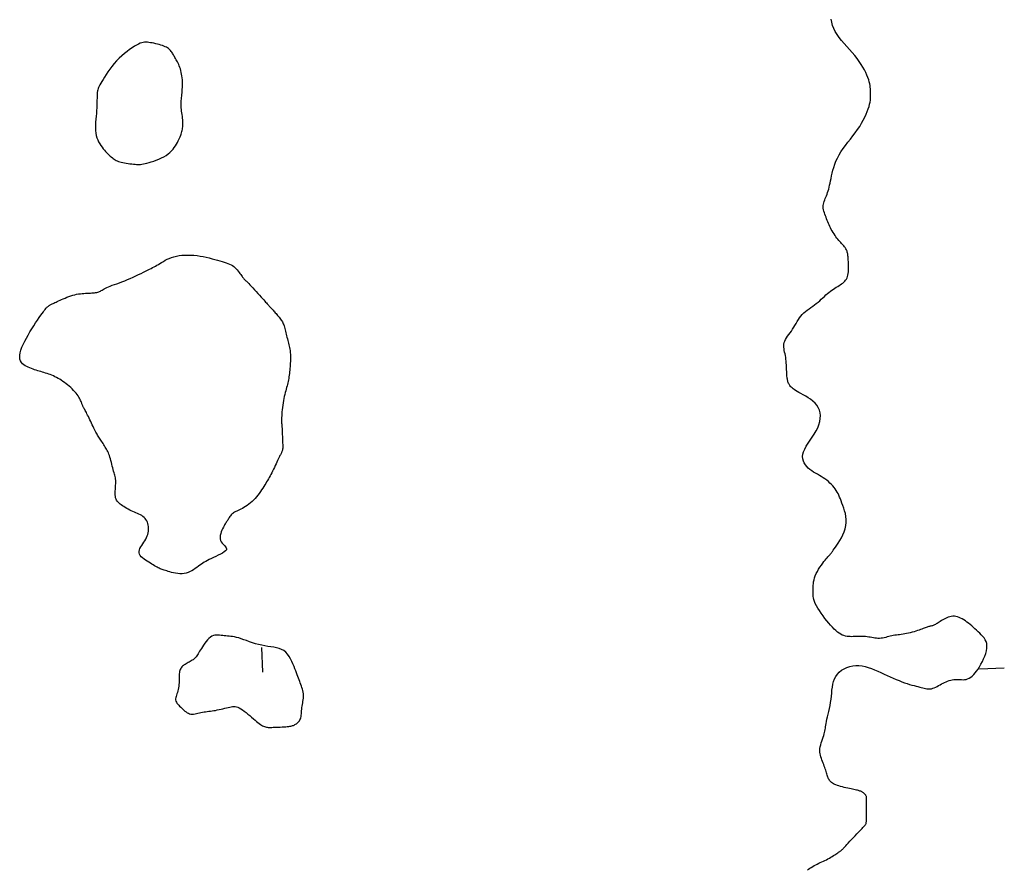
# Model space of a CAD drawing. Header units: millimetres. Extents: x 32690613 to 32693367, y 5343692 to 5344708.
# Tile 748 of 1009: x 32693019 to 32693059, y 5344024 to 5344058. Entities that reach past the tile are written whole.
import ezdxf

# ---------------------------------------------------------------- set-up
doc = ezdxf.new("R2010")
doc.units = ezdxf.units.MM
doc.header["$LTSCALE"] = 20
doc.layers.add('02-DGM_HL_492.50', color=92, linetype='Continuous')

msp = doc.modelspace()

# ---------------------------------------------------------------- linework, layer by layer
at = {"layer": '02-DGM_HL_492.50', "elevation": 492.5, "flags": 128}
for points in [[(32693051.349, 5344023.536), (32693051.397, 5344023.578), (32693051.45, 5344023.618), (32693051.507, 5344023.657), (32693051.567, 5344023.694), (32693051.627, 5344023.729), (32693051.689, 5344023.762), (32693051.75, 5344023.792), (32693051.812, 5344023.821), (32693051.873, 5344023.849), (32693051.934, 5344023.877), (32693051.996, 5344023.906), (32693052.057, 5344023.935), (32693052.119, 5344023.965), (32693052.18, 5344023.998), (32693052.24, 5344024.032), (32693052.299, 5344024.066), (32693052.356, 5344024.101), (32693052.41, 5344024.134), (32693052.46, 5344024.166), (32693052.506, 5344024.196), (32693052.546, 5344024.223), (32693052.582, 5344024.246), (32693052.612, 5344024.266), (32693052.638, 5344024.283), (32693052.661, 5344024.298), (32693052.68, 5344024.312), (32693052.698, 5344024.325), (32693052.714, 5344024.338), (32693052.729, 5344024.351), (32693052.744, 5344024.364), (32693052.761, 5344024.38), (32693052.78, 5344024.399), (32693052.802, 5344024.422), (32693052.829, 5344024.45), (32693052.862, 5344024.485), (32693052.901, 5344024.528), (32693052.949, 5344024.58), (32693053.006, 5344024.642), (32693053.07, 5344024.711), (32693053.139, 5344024.785), (32693053.21, 5344024.861), (32693053.281, 5344024.937), (32693053.35, 5344025.011), (32693053.415, 5344025.079), (32693053.473, 5344025.14), (32693053.522, 5344025.19), (32693053.563, 5344025.232), (32693053.597, 5344025.266), (32693053.625, 5344025.294), (32693053.648, 5344025.317), (32693053.666, 5344025.336), (32693053.681, 5344025.353), (32693053.694, 5344025.369), (32693053.705, 5344025.385), (32693053.715, 5344025.404), (32693053.723, 5344025.425), (32693053.73, 5344025.45), (32693053.736, 5344025.481), (32693053.741, 5344025.518), (32693053.744, 5344025.563), (32693053.746, 5344025.617), (32693053.747, 5344025.681), (32693053.746, 5344025.753), (32693053.745, 5344025.83), (32693053.744, 5344025.909), (32693053.742, 5344025.989), (32693053.741, 5344026.068), (32693053.74, 5344026.141), (32693053.741, 5344026.208), (32693053.742, 5344026.266), (32693053.744, 5344026.316), (32693053.746, 5344026.359), (32693053.748, 5344026.395), (32693053.749, 5344026.426), (32693053.749, 5344026.453), (32693053.748, 5344026.477), (32693053.745, 5344026.499), (32693053.739, 5344026.52), (32693053.731, 5344026.54), (32693053.722, 5344026.559), (32693053.71, 5344026.577), (32693053.697, 5344026.594), (32693053.683, 5344026.611), (32693053.668, 5344026.627), (32693053.652, 5344026.642), (32693053.636, 5344026.657), (32693053.618, 5344026.671), (32693053.6, 5344026.684), (32693053.58, 5344026.697), (32693053.558, 5344026.71), (32693053.534, 5344026.722), (32693053.508, 5344026.733), (32693053.479, 5344026.744), (32693053.448, 5344026.755), (32693053.413, 5344026.765), (32693053.374, 5344026.775), (32693053.332, 5344026.786), (32693053.285, 5344026.796), (32693053.235, 5344026.807), (32693053.179, 5344026.819), (32693053.119, 5344026.832), (32693053.053, 5344026.845), (32693052.984, 5344026.86), (32693052.912, 5344026.876), (32693052.839, 5344026.893), (32693052.767, 5344026.911), (32693052.696, 5344026.93), (32693052.628, 5344026.95), (32693052.565, 5344026.971), (32693052.508, 5344026.993), (32693052.456, 5344027.016), (32693052.409, 5344027.04), (32693052.368, 5344027.065), (32693052.331, 5344027.091), (32693052.299, 5344027.118), (32693052.271, 5344027.147), (32693052.247, 5344027.177), (32693052.227, 5344027.208), (32693052.21, 5344027.24), (32693052.195, 5344027.275), (32693052.181, 5344027.311), (32693052.168, 5344027.35), (32693052.156, 5344027.391), (32693052.143, 5344027.435), (32693052.128, 5344027.482), (32693052.112, 5344027.532), (32693052.094, 5344027.585), (32693052.074, 5344027.64), (32693052.054, 5344027.698), (32693052.032, 5344027.757), (32693052.01, 5344027.817), (32693051.987, 5344027.879), (32693051.963, 5344027.94), (32693051.94, 5344028.002), (32693051.918, 5344028.064), (32693051.898, 5344028.127), (32693051.881, 5344028.191), (32693051.867, 5344028.256), (32693051.858, 5344028.323), (32693051.856, 5344028.392), (32693051.859, 5344028.464), (32693051.871, 5344028.539), (32693051.888, 5344028.615), (32693051.91, 5344028.692), (32693051.934, 5344028.769), (32693051.96, 5344028.845), (32693051.986, 5344028.919), (32693052.01, 5344028.989), (32693052.031, 5344029.055), (32693052.047, 5344029.116), (32693052.059, 5344029.173), (32693052.069, 5344029.229), (32693052.078, 5344029.286), (32693052.086, 5344029.345), (32693052.095, 5344029.409), (32693052.107, 5344029.48), (32693052.122, 5344029.559), (32693052.142, 5344029.648), (32693052.166, 5344029.746), (32693052.191, 5344029.853), (32693052.218, 5344029.965), (32693052.244, 5344030.084), (32693052.269, 5344030.205), (32693052.292, 5344030.33), (32693052.31, 5344030.456), (32693052.324, 5344030.581), (32693052.335, 5344030.705), (32693052.346, 5344030.828), (32693052.36, 5344030.947), (32693052.379, 5344031.063), (32693052.407, 5344031.175), (32693052.445, 5344031.281), (32693052.496, 5344031.38), (32693052.563, 5344031.473), (32693052.643, 5344031.557), (32693052.735, 5344031.631), (32693052.838, 5344031.696), (32693052.949, 5344031.749), (32693053.066, 5344031.789), (32693053.188, 5344031.817), (32693053.313, 5344031.829), (32693053.438, 5344031.826), (32693053.563, 5344031.81), (32693053.69, 5344031.782), (32693053.816, 5344031.744), (32693053.943, 5344031.699), (32693054.07, 5344031.648), (32693054.197, 5344031.592), (32693054.325, 5344031.535), (32693054.452, 5344031.478), (32693054.579, 5344031.421), (32693054.704, 5344031.365), (32693054.827, 5344031.311), (32693054.947, 5344031.26), (32693055.065, 5344031.212), (32693055.178, 5344031.168), (32693055.286, 5344031.128), (32693055.389, 5344031.093), (32693055.486, 5344031.062), (32693055.579, 5344031.035), (32693055.666, 5344031.011), (32693055.747, 5344030.99), (32693055.824, 5344030.971), (32693055.895, 5344030.954), (32693055.96, 5344030.937), (32693056.021, 5344030.921), (32693056.078, 5344030.906), (32693056.131, 5344030.894), (32693056.181, 5344030.883), (32693056.231, 5344030.877), (32693056.28, 5344030.875), (32693056.329, 5344030.878), (32693056.379, 5344030.887), (32693056.432, 5344030.903), (32693056.487, 5344030.924), (32693056.544, 5344030.95), (32693056.602, 5344030.98), (32693056.661, 5344031.012), (32693056.721, 5344031.045), (32693056.782, 5344031.078), (32693056.843, 5344031.111), (32693056.905, 5344031.141), (32693056.966, 5344031.169), (32693057.028, 5344031.194), (32693057.089, 5344031.216), (32693057.151, 5344031.235), (32693057.213, 5344031.249), (32693057.275, 5344031.259), (32693057.338, 5344031.264), (32693057.4, 5344031.264), (32693057.463, 5344031.261), (32693057.526, 5344031.256), (32693057.588, 5344031.252), (32693057.651, 5344031.251), (32693057.713, 5344031.255), (32693057.775, 5344031.265), (32693057.837, 5344031.283), (32693057.899, 5344031.311), (32693057.96, 5344031.35), (32693058.02, 5344031.398), (32693058.081, 5344031.456), (32693058.141, 5344031.523), (32693058.2, 5344031.598), (32693058.26, 5344031.682), (32693058.318, 5344031.774), (32693058.377, 5344031.874), (32693058.433, 5344031.98), (32693058.485, 5344032.089), (32693058.531, 5344032.2), (32693058.57, 5344032.31), (32693058.598, 5344032.419), (32693058.615, 5344032.523), (32693058.619, 5344032.62), (32693058.608, 5344032.71), (32693058.584, 5344032.792), (32693058.548, 5344032.868), (32693058.502, 5344032.939), (32693058.449, 5344033.005), (32693058.39, 5344033.069), (32693058.328, 5344033.13), (32693058.263, 5344033.19), (32693058.198, 5344033.25), (32693058.133, 5344033.309), (32693058.069, 5344033.368), (32693058.004, 5344033.425), (32693057.939, 5344033.48), (32693057.874, 5344033.533), (32693057.81, 5344033.582), (32693057.746, 5344033.629), (32693057.681, 5344033.671), (32693057.617, 5344033.709), (32693057.554, 5344033.742), (32693057.49, 5344033.77), (32693057.427, 5344033.792), (32693057.363, 5344033.807), (32693057.301, 5344033.816), (32693057.238, 5344033.817), (32693057.176, 5344033.811), (32693057.114, 5344033.798), (32693057.053, 5344033.78), (32693056.994, 5344033.757), (32693056.937, 5344033.73), (32693056.881, 5344033.701), (32693056.828, 5344033.671), (32693056.778, 5344033.641), (32693056.73, 5344033.611), (32693056.686, 5344033.583), (32693056.644, 5344033.556), (32693056.605, 5344033.531), (32693056.568, 5344033.508), (32693056.533, 5344033.487), (32693056.5, 5344033.469), (32693056.468, 5344033.453), (32693056.438, 5344033.441), (32693056.409, 5344033.432), (32693056.381, 5344033.424), (32693056.352, 5344033.417), (32693056.324, 5344033.411), (32693056.294, 5344033.404), (32693056.264, 5344033.397), (32693056.232, 5344033.389), (32693056.198, 5344033.378), (32693056.161, 5344033.365), (32693056.122, 5344033.351), (32693056.079, 5344033.335), (32693056.033, 5344033.317), (32693055.983, 5344033.298), (32693055.929, 5344033.279), (32693055.87, 5344033.258), (32693055.806, 5344033.236), (32693055.737, 5344033.215), (32693055.666, 5344033.193), (32693055.592, 5344033.172), (32693055.516, 5344033.152), (32693055.441, 5344033.133), (32693055.366, 5344033.116), (32693055.292, 5344033.102), (32693055.221, 5344033.09), (32693055.152, 5344033.08), (32693055.085, 5344033.071), (32693055.019, 5344033.063), (32693054.955, 5344033.055), (32693054.892, 5344033.047), (32693054.829, 5344033.037), (32693054.767, 5344033.026), (32693054.705, 5344033.012), (32693054.643, 5344032.996), (32693054.581, 5344032.98), (32693054.519, 5344032.964), (32693054.457, 5344032.949), (32693054.395, 5344032.937), (32693054.333, 5344032.928), (32693054.271, 5344032.923), (32693054.208, 5344032.923), (32693054.145, 5344032.927), (32693054.082, 5344032.935), (32693054.02, 5344032.944), (32693053.957, 5344032.955), (32693053.894, 5344032.967), (32693053.831, 5344032.977), (32693053.768, 5344032.987), (32693053.705, 5344032.993), (32693053.642, 5344032.998), (32693053.58, 5344033), (32693053.517, 5344033.001), (32693053.454, 5344033.001), (32693053.392, 5344032.999), (32693053.329, 5344032.997), (32693053.267, 5344032.995), (32693053.205, 5344032.993), (32693053.142, 5344032.991), (32693053.079, 5344032.992), (32693053.017, 5344032.995), (32693052.954, 5344033.003), (32693052.891, 5344033.015), (32693052.828, 5344033.034), (32693052.764, 5344033.059), (32693052.7, 5344033.091), (32693052.636, 5344033.132), (32693052.57, 5344033.18), (32693052.504, 5344033.236), (32693052.435, 5344033.3), (32693052.365, 5344033.371), (32693052.292, 5344033.451), (32693052.217, 5344033.538), (32693052.14, 5344033.632), (32693052.061, 5344033.732), (32693051.983, 5344033.835), (32693051.907, 5344033.94), (32693051.837, 5344034.045), (32693051.772, 5344034.146), (32693051.716, 5344034.243), (32693051.669, 5344034.333), (32693051.634, 5344034.415), (32693051.609, 5344034.49), (32693051.592, 5344034.558), (32693051.583, 5344034.622), (32693051.579, 5344034.683), (32693051.578, 5344034.743), (32693051.58, 5344034.802), (32693051.582, 5344034.864), (32693051.583, 5344034.928), (32693051.584, 5344034.995), (32693051.587, 5344035.065), (32693051.593, 5344035.138), (32693051.603, 5344035.214), (32693051.618, 5344035.293), (32693051.64, 5344035.375), (32693051.67, 5344035.459), (32693051.708, 5344035.546), (32693051.754, 5344035.634), (32693051.805, 5344035.722), (32693051.859, 5344035.807), (32693051.915, 5344035.888), (32693051.969, 5344035.964), (32693052.022, 5344036.033), (32693052.069, 5344036.093), (32693052.11, 5344036.144), (32693052.145, 5344036.185), (32693052.175, 5344036.219), (32693052.2, 5344036.247), (32693052.222, 5344036.269), (32693052.241, 5344036.288), (32693052.258, 5344036.305), (32693052.273, 5344036.322), (32693052.288, 5344036.338), (32693052.304, 5344036.357), (32693052.321, 5344036.38), (32693052.342, 5344036.409), (32693052.367, 5344036.444), (32693052.398, 5344036.488), (32693052.436, 5344036.543), (32693052.482, 5344036.61), (32693052.537, 5344036.69), (32693052.598, 5344036.782), (32693052.663, 5344036.884), (32693052.726, 5344036.995), (32693052.786, 5344037.112), (32693052.839, 5344037.234), (32693052.882, 5344037.358), (32693052.911, 5344037.484), (32693052.924, 5344037.61), (32693052.923, 5344037.734), (32693052.909, 5344037.855), (32693052.887, 5344037.973), (32693052.857, 5344038.087), (32693052.822, 5344038.196), (32693052.786, 5344038.299), (32693052.75, 5344038.395), (32693052.717, 5344038.484), (32693052.685, 5344038.566), (32693052.654, 5344038.642), (32693052.623, 5344038.714), (32693052.591, 5344038.781), (32693052.557, 5344038.845), (32693052.519, 5344038.907), (32693052.478, 5344038.969), (32693052.431, 5344039.029), (32693052.379, 5344039.089), (32693052.323, 5344039.149), (32693052.263, 5344039.207), (32693052.199, 5344039.264), (32693052.132, 5344039.319), (32693052.061, 5344039.372), (32693051.987, 5344039.422), (32693051.911, 5344039.47), (32693051.834, 5344039.516), (32693051.756, 5344039.562), (32693051.678, 5344039.608), (32693051.601, 5344039.655), (32693051.527, 5344039.705), (32693051.455, 5344039.758), (32693051.388, 5344039.816), (32693051.326, 5344039.878), (32693051.271, 5344039.947), (32693051.225, 5344040.02), (32693051.189, 5344040.1), (32693051.167, 5344040.185), (32693051.159, 5344040.276), (32693051.168, 5344040.373), (32693051.196, 5344040.475), (32693051.243, 5344040.584), (32693051.306, 5344040.698), (32693051.381, 5344040.816), (32693051.462, 5344040.937), (32693051.547, 5344041.062), (32693051.629, 5344041.188), (32693051.705, 5344041.315), (32693051.769, 5344041.443), (32693051.819, 5344041.57), (32693051.853, 5344041.695), (32693051.872, 5344041.818), (32693051.875, 5344041.937), (32693051.863, 5344042.052), (32693051.835, 5344042.161), (32693051.792, 5344042.263), (32693051.734, 5344042.359), (32693051.66, 5344042.446), (32693051.575, 5344042.525), (32693051.482, 5344042.597), (32693051.383, 5344042.663), (32693051.282, 5344042.723), (32693051.184, 5344042.777), (32693051.09, 5344042.827), (32693051.005, 5344042.872), (32693050.93, 5344042.915), (32693050.867, 5344042.954), (32693050.813, 5344042.99), (32693050.768, 5344043.025), (32693050.729, 5344043.057), (32693050.697, 5344043.089), (32693050.67, 5344043.12), (32693050.646, 5344043.15), (32693050.626, 5344043.181), (32693050.607, 5344043.211), (32693050.591, 5344043.243), (32693050.577, 5344043.274), (32693050.565, 5344043.307), (32693050.555, 5344043.34), (32693050.546, 5344043.375), (32693050.539, 5344043.41), (32693050.533, 5344043.447), (32693050.528, 5344043.486), (32693050.524, 5344043.527), (32693050.52, 5344043.571), (32693050.518, 5344043.618), (32693050.515, 5344043.669), (32693050.513, 5344043.724), (32693050.51, 5344043.784), (32693050.508, 5344043.849), (32693050.505, 5344043.918), (32693050.501, 5344043.991), (32693050.496, 5344044.065), (32693050.49, 5344044.141), (32693050.482, 5344044.217), (32693050.472, 5344044.292), (32693050.46, 5344044.366), (32693050.446, 5344044.437), (32693050.43, 5344044.506), (32693050.416, 5344044.573), (32693050.404, 5344044.638), (32693050.396, 5344044.703), (32693050.393, 5344044.766), (32693050.398, 5344044.829), (32693050.411, 5344044.892), (32693050.435, 5344044.956), (32693050.467, 5344045.02), (32693050.506, 5344045.085), (32693050.551, 5344045.152), (32693050.599, 5344045.219), (32693050.65, 5344045.289), (32693050.701, 5344045.36), (32693050.752, 5344045.434), (32693050.8, 5344045.51), (32693050.846, 5344045.587), (32693050.892, 5344045.666), (32693050.938, 5344045.743), (32693050.985, 5344045.82), (32693051.035, 5344045.895), (32693051.088, 5344045.966), (32693051.145, 5344046.033), (32693051.208, 5344046.096), (32693051.275, 5344046.154), (32693051.345, 5344046.209), (32693051.418, 5344046.263), (32693051.492, 5344046.315), (32693051.566, 5344046.366), (32693051.64, 5344046.418), (32693051.712, 5344046.472), (32693051.781, 5344046.528), (32693051.849, 5344046.586), (32693051.914, 5344046.644), (32693051.977, 5344046.703), (32693052.04, 5344046.761), (32693052.101, 5344046.818), (32693052.162, 5344046.872), (32693052.222, 5344046.923), (32693052.283, 5344046.97), (32693052.343, 5344047.014), (32693052.403, 5344047.055), (32693052.462, 5344047.094), (32693052.52, 5344047.131), (32693052.576, 5344047.166), (32693052.631, 5344047.199), (32693052.683, 5344047.233), (32693052.732, 5344047.266), (32693052.779, 5344047.3), (32693052.822, 5344047.336), (32693052.862, 5344047.374), (32693052.897, 5344047.415), (32693052.928, 5344047.459), (32693052.954, 5344047.509), (32693052.976, 5344047.564), (32693052.992, 5344047.625), (32693053.003, 5344047.691), (32693053.01, 5344047.76), (32693053.014, 5344047.831), (32693053.015, 5344047.903), (32693053.014, 5344047.974), (32693053.013, 5344048.043), (32693053.01, 5344048.107), (32693053.008, 5344048.167), (32693053.005, 5344048.223), (32693053.003, 5344048.274), (32693053, 5344048.321), (32693052.997, 5344048.365), (32693052.993, 5344048.406), (32693052.988, 5344048.445), (32693052.982, 5344048.482), (32693052.974, 5344048.517), (32693052.966, 5344048.552), (32693052.955, 5344048.585), (32693052.943, 5344048.617), (32693052.929, 5344048.649), (32693052.913, 5344048.68), (32693052.895, 5344048.711), (32693052.874, 5344048.742), (32693052.851, 5344048.772), (32693052.825, 5344048.803), (32693052.797, 5344048.835), (32693052.767, 5344048.868), (32693052.734, 5344048.903), (32693052.7, 5344048.94), (32693052.664, 5344048.98), (32693052.627, 5344049.024), (32693052.588, 5344049.071), (32693052.548, 5344049.122), (32693052.508, 5344049.175), (32693052.468, 5344049.231), (32693052.428, 5344049.289), (32693052.389, 5344049.349), (32693052.352, 5344049.409), (32693052.317, 5344049.47), (32693052.285, 5344049.532), (32693052.255, 5344049.593), (32693052.227, 5344049.654), (32693052.2, 5344049.716), (32693052.175, 5344049.777), (32693052.151, 5344049.839), (32693052.127, 5344049.901), (32693052.104, 5344049.962), (32693052.081, 5344050.024), (32693052.058, 5344050.085), (32693052.038, 5344050.147), (32693052.02, 5344050.207), (32693052.005, 5344050.267), (32693051.995, 5344050.326), (32693051.99, 5344050.385), (32693051.99, 5344050.442), (32693051.998, 5344050.498), (32693052.011, 5344050.553), (32693052.028, 5344050.608), (32693052.05, 5344050.663), (32693052.073, 5344050.719), (32693052.098, 5344050.777), (32693052.123, 5344050.836), (32693052.148, 5344050.898), (32693052.17, 5344050.963), (32693052.192, 5344051.032), (32693052.212, 5344051.104), (32693052.231, 5344051.181), (32693052.25, 5344051.262), (32693052.269, 5344051.349), (32693052.288, 5344051.44), (32693052.309, 5344051.538), (32693052.331, 5344051.642), (32693052.355, 5344051.752), (32693052.384, 5344051.866), (32693052.418, 5344051.984), (32693052.458, 5344052.106), (32693052.506, 5344052.231), (32693052.563, 5344052.357), (32693052.631, 5344052.485), (32693052.709, 5344052.613), (32693052.797, 5344052.742), (32693052.892, 5344052.87), (32693052.991, 5344052.999), (32693053.092, 5344053.128), (32693053.193, 5344053.257), (32693053.29, 5344053.386), (32693053.383, 5344053.515), (32693053.467, 5344053.643), (32693053.545, 5344053.77), (32693053.614, 5344053.895), (32693053.676, 5344054.016), (32693053.73, 5344054.134), (32693053.776, 5344054.246), (32693053.815, 5344054.352), (32693053.846, 5344054.45), (32693053.87, 5344054.541), (32693053.888, 5344054.625), (32693053.9, 5344054.703), (32693053.907, 5344054.776), (32693053.91, 5344054.845), (32693053.911, 5344054.91), (32693053.909, 5344054.974), (32693053.907, 5344055.037), (32693053.904, 5344055.099), (32693053.901, 5344055.163), (32693053.895, 5344055.228), (32693053.886, 5344055.296), (32693053.874, 5344055.368), (32693053.856, 5344055.445), (32693053.832, 5344055.527), (32693053.801, 5344055.616), (32693053.762, 5344055.712), (32693053.715, 5344055.815), (32693053.66, 5344055.923), (32693053.597, 5344056.036), (32693053.526, 5344056.152), (32693053.447, 5344056.271), (32693053.36, 5344056.391), (32693053.265, 5344056.513), (32693053.163, 5344056.634), (32693053.057, 5344056.755), (32693052.948, 5344056.876), (32693052.84, 5344056.996), (32693052.736, 5344057.117), (32693052.639, 5344057.239), (32693052.552, 5344057.36), (32693052.477, 5344057.483), (32693052.417, 5344057.605), (32693052.371, 5344057.729), (32693052.336, 5344057.852), (32693052.312, 5344057.977)], [(32693029.305, 5344031.558), (32693029.266, 5344032.557)], [(32693058.322, 5344031.691), (32693059.321, 5344031.73)]]:
    msp.add_lwpolyline(points, dxfattribs=at)
for points in [[(32693026.054, 5344055.45), (32693026.05, 5344055.527), (32693026.043, 5344055.605), (32693026.033, 5344055.681), (32693026.021, 5344055.756), (32693026.006, 5344055.828), (32693025.989, 5344055.899), (32693025.97, 5344055.966), (32693025.949, 5344056.029), (32693025.926, 5344056.089), (32693025.902, 5344056.145), (32693025.876, 5344056.198), (32693025.85, 5344056.248), (32693025.824, 5344056.295), (32693025.798, 5344056.34), (32693025.773, 5344056.382), (32693025.75, 5344056.424), (32693025.728, 5344056.463), (32693025.707, 5344056.502), (32693025.687, 5344056.539), (32693025.667, 5344056.575), (32693025.647, 5344056.609), (32693025.625, 5344056.643), (32693025.602, 5344056.675), (32693025.577, 5344056.706), (32693025.55, 5344056.735), (32693025.519, 5344056.764), (32693025.485, 5344056.791), (32693025.447, 5344056.817), (32693025.405, 5344056.842), (32693025.358, 5344056.866), (32693025.306, 5344056.889), (32693025.248, 5344056.911), (32693025.185, 5344056.932), (32693025.118, 5344056.952), (32693025.047, 5344056.97), (32693024.974, 5344056.987), (32693024.902, 5344057.003), (32693024.83, 5344057.016), (32693024.761, 5344057.027), (32693024.695, 5344057.037), (32693024.635, 5344057.043), (32693024.578, 5344057.046), (32693024.522, 5344057.045), (32693024.466, 5344057.038), (32693024.408, 5344057.025), (32693024.345, 5344057.003), (32693024.276, 5344056.973), (32693024.199, 5344056.934), (32693024.113, 5344056.884), (32693024.018, 5344056.823), (32693023.918, 5344056.754), (32693023.813, 5344056.675), (32693023.706, 5344056.589), (32693023.599, 5344056.496), (32693023.493, 5344056.396), (32693023.39, 5344056.291), (32693023.293, 5344056.18), (32693023.201, 5344056.067), (32693023.116, 5344055.954), (32693023.037, 5344055.842), (32693022.964, 5344055.734), (32693022.898, 5344055.632), (32693022.84, 5344055.538), (32693022.789, 5344055.455), (32693022.746, 5344055.384), (32693022.71, 5344055.324), (32693022.68, 5344055.27), (32693022.656, 5344055.221), (32693022.638, 5344055.174), (32693022.624, 5344055.125), (32693022.613, 5344055.073), (32693022.606, 5344055.015), (32693022.601, 5344054.947), (32693022.598, 5344054.871), (32693022.596, 5344054.788), (32693022.595, 5344054.697), (32693022.593, 5344054.6), (32693022.59, 5344054.498), (32693022.586, 5344054.391), (32693022.579, 5344054.28), (32693022.57, 5344054.165), (32693022.559, 5344054.049), (32693022.548, 5344053.932), (32693022.539, 5344053.815), (32693022.532, 5344053.699), (32693022.53, 5344053.586), (32693022.533, 5344053.477), (32693022.544, 5344053.373), (32693022.563, 5344053.275), (32693022.59, 5344053.183), (32693022.623, 5344053.097), (32693022.661, 5344053.016), (32693022.704, 5344052.94), (32693022.751, 5344052.868), (32693022.799, 5344052.802), (32693022.848, 5344052.739), (32693022.897, 5344052.68), (32693022.946, 5344052.625), (32693022.994, 5344052.574), (32693023.041, 5344052.527), (32693023.087, 5344052.483), (32693023.132, 5344052.442), (32693023.175, 5344052.405), (32693023.217, 5344052.371), (32693023.256, 5344052.34), (32693023.295, 5344052.313), (32693023.334, 5344052.287), (32693023.374, 5344052.264), (32693023.417, 5344052.244), (32693023.463, 5344052.225), (32693023.515, 5344052.207), (32693023.572, 5344052.191), (32693023.636, 5344052.176), (32693023.706, 5344052.163), (32693023.78, 5344052.15), (32693023.855, 5344052.138), (32693023.931, 5344052.128), (32693024.005, 5344052.12), (32693024.076, 5344052.112), (32693024.141, 5344052.106), (32693024.201, 5344052.102), (32693024.256, 5344052.1), (32693024.309, 5344052.1), (32693024.362, 5344052.104), (32693024.417, 5344052.11), (32693024.476, 5344052.12), (32693024.542, 5344052.134), (32693024.616, 5344052.153), (32693024.701, 5344052.176), (32693024.794, 5344052.204), (32693024.893, 5344052.237), (32693024.996, 5344052.275), (32693025.099, 5344052.317), (32693025.201, 5344052.363), (32693025.299, 5344052.414), (32693025.39, 5344052.469), (32693025.473, 5344052.528), (32693025.547, 5344052.59), (32693025.614, 5344052.655), (32693025.673, 5344052.721), (32693025.726, 5344052.789), (32693025.772, 5344052.856), (32693025.814, 5344052.922), (32693025.851, 5344052.987), (32693025.884, 5344053.05), (32693025.914, 5344053.111), (32693025.94, 5344053.169), (32693025.963, 5344053.225), (32693025.983, 5344053.279), (32693026.001, 5344053.332), (32693026.017, 5344053.382), (32693026.031, 5344053.431), (32693026.043, 5344053.479), (32693026.054, 5344053.526), (32693026.062, 5344053.572), (32693026.069, 5344053.62), (32693026.073, 5344053.67), (32693026.075, 5344053.722), (32693026.075, 5344053.778), (32693026.072, 5344053.838), (32693026.067, 5344053.903), (32693026.059, 5344053.971), (32693026.05, 5344054.043), (32693026.04, 5344054.116), (32693026.031, 5344054.189), (32693026.021, 5344054.261), (32693026.013, 5344054.331), (32693026.007, 5344054.398), (32693026.003, 5344054.461), (32693026.001, 5344054.521), (32693026.001, 5344054.578), (32693026.003, 5344054.634), (32693026.007, 5344054.689), (32693026.012, 5344054.745), (32693026.017, 5344054.804), (32693026.023, 5344054.865), (32693026.03, 5344054.929), (32693026.037, 5344054.997), (32693026.043, 5344055.068), (32693026.048, 5344055.142), (32693026.052, 5344055.217), (32693026.055, 5344055.294), (32693026.056, 5344055.371)], [(32693023.339, 5344038.664), (32693023.334, 5344038.73), (32693023.332, 5344038.802), (32693023.335, 5344038.878), (32693023.339, 5344038.957), (32693023.345, 5344039.035), (32693023.35, 5344039.113), (32693023.354, 5344039.186), (32693023.356, 5344039.254), (32693023.354, 5344039.316), (32693023.348, 5344039.372), (32693023.34, 5344039.423), (32693023.328, 5344039.473), (32693023.315, 5344039.522), (32693023.301, 5344039.573), (32693023.285, 5344039.627), (32693023.268, 5344039.686), (32693023.251, 5344039.751), (32693023.233, 5344039.821), (32693023.215, 5344039.894), (32693023.197, 5344039.97), (32693023.178, 5344040.046), (32693023.159, 5344040.121), (32693023.139, 5344040.192), (32693023.119, 5344040.26), (32693023.098, 5344040.322), (32693023.077, 5344040.379), (32693023.055, 5344040.431), (32693023.032, 5344040.481), (32693023.009, 5344040.528), (32693022.984, 5344040.573), (32693022.958, 5344040.618), (32693022.931, 5344040.664), (32693022.902, 5344040.71), (32693022.873, 5344040.757), (32693022.843, 5344040.804), (32693022.812, 5344040.852), (32693022.782, 5344040.898), (32693022.753, 5344040.944), (32693022.724, 5344040.988), (32693022.697, 5344041.03), (32693022.671, 5344041.069), (32693022.646, 5344041.107), (32693022.622, 5344041.145), (32693022.599, 5344041.184), (32693022.575, 5344041.225), (32693022.55, 5344041.268), (32693022.524, 5344041.316), (32693022.497, 5344041.369), (32693022.468, 5344041.429), (32693022.437, 5344041.493), (32693022.405, 5344041.56), (32693022.373, 5344041.63), (32693022.34, 5344041.701), (32693022.307, 5344041.77), (32693022.276, 5344041.838), (32693022.246, 5344041.902), (32693022.217, 5344041.96), (32693022.19, 5344042.014), (32693022.165, 5344042.064), (32693022.142, 5344042.108), (32693022.12, 5344042.149), (32693022.101, 5344042.185), (32693022.083, 5344042.218), (32693022.067, 5344042.247), (32693022.053, 5344042.272), (32693022.04, 5344042.296), (32693022.029, 5344042.317), (32693022.018, 5344042.339), (32693022.008, 5344042.36), (32693021.998, 5344042.383), (32693021.987, 5344042.409), (32693021.976, 5344042.438), (32693021.964, 5344042.471), (32693021.95, 5344042.508), (32693021.934, 5344042.548), (32693021.915, 5344042.592), (32693021.892, 5344042.638), (32693021.865, 5344042.688), (32693021.833, 5344042.739), (32693021.796, 5344042.792), (32693021.752, 5344042.847), (32693021.704, 5344042.902), (32693021.651, 5344042.959), (32693021.594, 5344043.015), (32693021.534, 5344043.07), (32693021.471, 5344043.125), (32693021.408, 5344043.178), (32693021.343, 5344043.229), (32693021.279, 5344043.277), (32693021.214, 5344043.323), (32693021.15, 5344043.366), (32693021.086, 5344043.406), (32693021.022, 5344043.444), (32693020.958, 5344043.479), (32693020.894, 5344043.512), (32693020.83, 5344043.542), (32693020.767, 5344043.57), (32693020.703, 5344043.595), (32693020.64, 5344043.618), (32693020.576, 5344043.64), (32693020.513, 5344043.66), (32693020.45, 5344043.68), (32693020.387, 5344043.698), (32693020.323, 5344043.717), (32693020.26, 5344043.735), (32693020.197, 5344043.754), (32693020.133, 5344043.773), (32693020.07, 5344043.794), (32693020.007, 5344043.815), (32693019.943, 5344043.839), (32693019.88, 5344043.864), (32693019.816, 5344043.892), (32693019.753, 5344043.922), (32693019.691, 5344043.956), (32693019.633, 5344043.994), (32693019.581, 5344044.039), (32693019.536, 5344044.09), (32693019.501, 5344044.149), (32693019.477, 5344044.217), (32693019.467, 5344044.295), (32693019.471, 5344044.383), (32693019.489, 5344044.482), (32693019.519, 5344044.588), (32693019.56, 5344044.702), (32693019.611, 5344044.821), (32693019.67, 5344044.944), (32693019.736, 5344045.07), (32693019.807, 5344045.198), (32693019.882, 5344045.326), (32693019.959, 5344045.452), (32693020.036, 5344045.574), (32693020.113, 5344045.692), (32693020.187, 5344045.803), (32693020.257, 5344045.904), (32693020.321, 5344045.996), (32693020.377, 5344046.075), (32693020.425, 5344046.141), (32693020.464, 5344046.194), (32693020.496, 5344046.236), (32693020.523, 5344046.27), (32693020.545, 5344046.296), (32693020.564, 5344046.316), (32693020.581, 5344046.332), (32693020.596, 5344046.346), (32693020.611, 5344046.359), (32693020.627, 5344046.371), (32693020.643, 5344046.383), (32693020.661, 5344046.395), (32693020.68, 5344046.407), (32693020.701, 5344046.419), (32693020.725, 5344046.432), (32693020.752, 5344046.445), (32693020.782, 5344046.46), (32693020.815, 5344046.476), (32693020.852, 5344046.493), (32693020.893, 5344046.512), (32693020.938, 5344046.532), (32693020.987, 5344046.554), (32693021.041, 5344046.579), (32693021.1, 5344046.605), (32693021.164, 5344046.633), (32693021.232, 5344046.663), (32693021.304, 5344046.694), (32693021.379, 5344046.724), (32693021.456, 5344046.754), (32693021.534, 5344046.781), (32693021.613, 5344046.806), (32693021.692, 5344046.828), (32693021.77, 5344046.846), (32693021.847, 5344046.86), (32693021.922, 5344046.871), (32693021.996, 5344046.879), (32693022.067, 5344046.885), (32693022.137, 5344046.889), (32693022.203, 5344046.893), (32693022.267, 5344046.895), (32693022.328, 5344046.898), (32693022.386, 5344046.9), (32693022.441, 5344046.904), (32693022.492, 5344046.908), (32693022.54, 5344046.914), (32693022.585, 5344046.922), (32693022.627, 5344046.932), (32693022.666, 5344046.944), (32693022.701, 5344046.959), (32693022.735, 5344046.978), (32693022.769, 5344046.998), (32693022.805, 5344047.02), (32693022.843, 5344047.045), (32693022.886, 5344047.07), (32693022.935, 5344047.096), (32693022.992, 5344047.124), (32693023.058, 5344047.151), (32693023.133, 5344047.18), (32693023.215, 5344047.21), (32693023.305, 5344047.241), (32693023.4, 5344047.275), (32693023.501, 5344047.311), (32693023.606, 5344047.35), (32693023.716, 5344047.393), (32693023.828, 5344047.439), (32693023.941, 5344047.489), (32693024.055, 5344047.54), (32693024.166, 5344047.591), (32693024.275, 5344047.643), (32693024.378, 5344047.693), (32693024.476, 5344047.74), (32693024.565, 5344047.784), (32693024.646, 5344047.824), (32693024.718, 5344047.86), (32693024.785, 5344047.894), (32693024.847, 5344047.925), (32693024.906, 5344047.957), (32693024.963, 5344047.988), (32693025.021, 5344048.021), (32693025.081, 5344048.057), (32693025.143, 5344048.096), (32693025.21, 5344048.137), (32693025.281, 5344048.179), (32693025.356, 5344048.221), (32693025.437, 5344048.262), (32693025.522, 5344048.301), (32693025.613, 5344048.336), (32693025.71, 5344048.367), (32693025.813, 5344048.392), (32693025.921, 5344048.411), (32693026.034, 5344048.425), (32693026.152, 5344048.433), (32693026.272, 5344048.436), (32693026.395, 5344048.433), (32693026.519, 5344048.425), (32693026.645, 5344048.412), (32693026.77, 5344048.393), (32693026.895, 5344048.371), (32693027.018, 5344048.345), (32693027.138, 5344048.316), (32693027.255, 5344048.286), (32693027.366, 5344048.256), (32693027.472, 5344048.226), (32693027.571, 5344048.198), (32693027.662, 5344048.171), (32693027.745, 5344048.146), (32693027.822, 5344048.121), (32693027.893, 5344048.096), (32693027.959, 5344048.069), (32693028.02, 5344048.039), (32693028.077, 5344048.006), (32693028.13, 5344047.969), (32693028.18, 5344047.927), (32693028.227, 5344047.881), (32693028.271, 5344047.833), (32693028.312, 5344047.783), (32693028.35, 5344047.734), (32693028.384, 5344047.686), (32693028.415, 5344047.642), (32693028.443, 5344047.602), (32693028.467, 5344047.567), (32693028.488, 5344047.538), (32693028.506, 5344047.514), (32693028.523, 5344047.493), (32693028.537, 5344047.475), (32693028.551, 5344047.46), (32693028.564, 5344047.447), (32693028.577, 5344047.435), (32693028.59, 5344047.422), (32693028.605, 5344047.409), (32693028.622, 5344047.394), (32693028.643, 5344047.375), (32693028.669, 5344047.35), (32693028.7, 5344047.319), (32693028.739, 5344047.28), (32693028.785, 5344047.231), (32693028.84, 5344047.173), (32693028.902, 5344047.106), (32693028.968, 5344047.033), (32693029.038, 5344046.958), (32693029.107, 5344046.881), (32693029.175, 5344046.806), (32693029.238, 5344046.736), (32693029.296, 5344046.672), (32693029.345, 5344046.618), (32693029.387, 5344046.571), (32693029.423, 5344046.531), (32693029.454, 5344046.497), (32693029.481, 5344046.467), (32693029.505, 5344046.44), (32693029.527, 5344046.415), (32693029.549, 5344046.391), (32693029.571, 5344046.367), (32693029.594, 5344046.342), (32693029.617, 5344046.316), (32693029.642, 5344046.289), (32693029.667, 5344046.261), (32693029.693, 5344046.231), (32693029.721, 5344046.201), (32693029.75, 5344046.169), (32693029.78, 5344046.135), (32693029.812, 5344046.1), (32693029.844, 5344046.064), (32693029.876, 5344046.027), (32693029.908, 5344045.99), (32693029.94, 5344045.952), (32693029.97, 5344045.915), (32693030, 5344045.878), (32693030.027, 5344045.842), (32693030.052, 5344045.806), (32693030.076, 5344045.77), (32693030.098, 5344045.733), (32693030.119, 5344045.694), (32693030.138, 5344045.654), (32693030.156, 5344045.611), (32693030.173, 5344045.565), (32693030.189, 5344045.515), (32693030.203, 5344045.463), (32693030.217, 5344045.408), (32693030.231, 5344045.35), (32693030.244, 5344045.291), (32693030.257, 5344045.23), (32693030.271, 5344045.169), (32693030.286, 5344045.107), (32693030.301, 5344045.045), (32693030.316, 5344044.983), (32693030.332, 5344044.922), (32693030.347, 5344044.862), (32693030.362, 5344044.802), (32693030.376, 5344044.744), (32693030.388, 5344044.687), (32693030.399, 5344044.632), (32693030.408, 5344044.578), (32693030.415, 5344044.526), (32693030.421, 5344044.474), (32693030.424, 5344044.422), (32693030.427, 5344044.368), (32693030.427, 5344044.313), (32693030.427, 5344044.256), (32693030.426, 5344044.195), (32693030.423, 5344044.13), (32693030.42, 5344044.063), (32693030.416, 5344043.993), (32693030.411, 5344043.922), (32693030.405, 5344043.85), (32693030.399, 5344043.778), (32693030.392, 5344043.707), (32693030.384, 5344043.638), (32693030.376, 5344043.571), (32693030.367, 5344043.507), (32693030.357, 5344043.444), (32693030.346, 5344043.382), (32693030.334, 5344043.321), (32693030.321, 5344043.26), (32693030.307, 5344043.198), (32693030.291, 5344043.136), (32693030.273, 5344043.072), (32693030.255, 5344043.006), (32693030.236, 5344042.938), (32693030.216, 5344042.867), (32693030.197, 5344042.793), (32693030.178, 5344042.715), (32693030.159, 5344042.633), (32693030.143, 5344042.547), (32693030.127, 5344042.457), (32693030.114, 5344042.364), (32693030.102, 5344042.27), (32693030.092, 5344042.177), (32693030.084, 5344042.087), (32693030.077, 5344042.003), (32693030.072, 5344041.926), (32693030.068, 5344041.858), (32693030.066, 5344041.8), (32693030.065, 5344041.751), (32693030.066, 5344041.708), (32693030.068, 5344041.668), (32693030.07, 5344041.628), (32693030.073, 5344041.585), (32693030.077, 5344041.537), (32693030.081, 5344041.481), (32693030.085, 5344041.415), (32693030.088, 5344041.341), (32693030.092, 5344041.262), (32693030.096, 5344041.179), (32693030.099, 5344041.097), (32693030.103, 5344041.017), (32693030.106, 5344040.942), (32693030.108, 5344040.874), (32693030.111, 5344040.817), (32693030.112, 5344040.769), (32693030.114, 5344040.728), (32693030.115, 5344040.695), (32693030.115, 5344040.667), (32693030.114, 5344040.643), (32693030.114, 5344040.622), (32693030.112, 5344040.604), (32693030.11, 5344040.586), (32693030.107, 5344040.568), (32693030.103, 5344040.55), (32693030.098, 5344040.533), (32693030.093, 5344040.515), (32693030.086, 5344040.496), (32693030.078, 5344040.477), (32693030.069, 5344040.456), (32693030.059, 5344040.434), (32693030.047, 5344040.41), (32693030.034, 5344040.383), (32693030.018, 5344040.352), (32693030.001, 5344040.317), (32693029.981, 5344040.278), (32693029.959, 5344040.232), (32693029.934, 5344040.18), (32693029.906, 5344040.12), (32693029.876, 5344040.055), (32693029.843, 5344039.986), (32693029.809, 5344039.914), (32693029.774, 5344039.84), (32693029.739, 5344039.766), (32693029.703, 5344039.693), (32693029.668, 5344039.623), (32693029.634, 5344039.557), (32693029.6, 5344039.494), (32693029.566, 5344039.434), (32693029.532, 5344039.374), (32693029.497, 5344039.316), (32693029.462, 5344039.257), (32693029.425, 5344039.196), (32693029.387, 5344039.134), (32693029.347, 5344039.068), (32693029.304, 5344039), (32693029.26, 5344038.931), (32693029.213, 5344038.86), (32693029.163, 5344038.79), (32693029.111, 5344038.72), (32693029.055, 5344038.651), (32693028.997, 5344038.585), (32693028.935, 5344038.522), (32693028.871, 5344038.461), (32693028.806, 5344038.405), (32693028.739, 5344038.352), (32693028.672, 5344038.303), (32693028.606, 5344038.258), (32693028.542, 5344038.217), (32693028.479, 5344038.181), (32693028.419, 5344038.15), (32693028.362, 5344038.122), (32693028.309, 5344038.097), (32693028.258, 5344038.074), (32693028.211, 5344038.052), (32693028.167, 5344038.029), (32693028.127, 5344038.005), (32693028.09, 5344037.979), (32693028.056, 5344037.95), (32693028.025, 5344037.919), (32693027.998, 5344037.885), (32693027.972, 5344037.85), (32693027.949, 5344037.815), (32693027.927, 5344037.78), (32693027.907, 5344037.745), (32693027.887, 5344037.712), (32693027.867, 5344037.681), (32693027.848, 5344037.651), (32693027.828, 5344037.62), (32693027.808, 5344037.588), (32693027.786, 5344037.553), (32693027.763, 5344037.514), (32693027.738, 5344037.47), (32693027.711, 5344037.42), (32693027.682, 5344037.362), (32693027.653, 5344037.298), (32693027.625, 5344037.23), (32693027.602, 5344037.16), (32693027.585, 5344037.088), (32693027.577, 5344037.017), (32693027.58, 5344036.949), (32693027.596, 5344036.884), (32693027.626, 5344036.826), (32693027.666, 5344036.772), (32693027.711, 5344036.722), (32693027.757, 5344036.675), (32693027.797, 5344036.631), (32693027.826, 5344036.589), (32693027.84, 5344036.547), (32693027.833, 5344036.505), (32693027.801, 5344036.462), (32693027.748, 5344036.418), (32693027.678, 5344036.374), (32693027.595, 5344036.33), (32693027.504, 5344036.286), (32693027.408, 5344036.242), (32693027.314, 5344036.2), (32693027.224, 5344036.158), (32693027.142, 5344036.118), (32693027.068, 5344036.079), (32693027.001, 5344036.04), (32693026.938, 5344036.001), (32693026.878, 5344035.962), (32693026.82, 5344035.922), (32693026.762, 5344035.881), (32693026.702, 5344035.838), (32693026.64, 5344035.793), (32693026.575, 5344035.747), (32693026.506, 5344035.702), (32693026.435, 5344035.66), (32693026.361, 5344035.622), (32693026.284, 5344035.589), (32693026.204, 5344035.563), (32693026.122, 5344035.545), (32693026.037, 5344035.537), (32693025.95, 5344035.538), (32693025.864, 5344035.546), (32693025.778, 5344035.559), (32693025.695, 5344035.576), (32693025.617, 5344035.595), (32693025.543, 5344035.615), (32693025.476, 5344035.634), (32693025.417, 5344035.651), (32693025.364, 5344035.667), (32693025.316, 5344035.682), (32693025.272, 5344035.696), (32693025.232, 5344035.71), (32693025.192, 5344035.726), (32693025.153, 5344035.743), (32693025.112, 5344035.762), (32693025.07, 5344035.783), (32693025.025, 5344035.808), (32693024.977, 5344035.834), (32693024.926, 5344035.864), (32693024.873, 5344035.896), (32693024.816, 5344035.929), (32693024.757, 5344035.966), (32693024.694, 5344036.004), (32693024.629, 5344036.044), (32693024.563, 5344036.086), (32693024.499, 5344036.13), (32693024.44, 5344036.177), (32693024.387, 5344036.225), (32693024.344, 5344036.276), (32693024.313, 5344036.328), (32693024.296, 5344036.383), (32693024.296, 5344036.44), (32693024.31, 5344036.499), (32693024.335, 5344036.56), (32693024.369, 5344036.621), (32693024.41, 5344036.684), (32693024.453, 5344036.748), (32693024.497, 5344036.812), (32693024.538, 5344036.876), (32693024.575, 5344036.94), (32693024.606, 5344037.004), (32693024.632, 5344037.067), (32693024.653, 5344037.131), (32693024.669, 5344037.194), (32693024.679, 5344037.257), (32693024.685, 5344037.32), (32693024.685, 5344037.382), (32693024.68, 5344037.445), (32693024.67, 5344037.506), (32693024.654, 5344037.566), (32693024.634, 5344037.624), (32693024.608, 5344037.678), (32693024.578, 5344037.73), (32693024.542, 5344037.777), (32693024.501, 5344037.82), (32693024.455, 5344037.857), (32693024.405, 5344037.89), (32693024.352, 5344037.92), (32693024.295, 5344037.947), (32693024.235, 5344037.973), (32693024.174, 5344037.999), (32693024.111, 5344038.025), (32693024.047, 5344038.052), (32693023.984, 5344038.082), (32693023.92, 5344038.115), (32693023.858, 5344038.148), (32693023.797, 5344038.183), (32693023.738, 5344038.219), (32693023.682, 5344038.255), (32693023.628, 5344038.291), (32693023.578, 5344038.326), (32693023.532, 5344038.36), (32693023.49, 5344038.394), (32693023.452, 5344038.43), (32693023.419, 5344038.467), (32693023.391, 5344038.509), (32693023.368, 5344038.554), (32693023.351, 5344038.606)], [(32693030.605, 5344029.432), (32693030.637, 5344029.45), (32693030.669, 5344029.471), (32693030.7, 5344029.495), (32693030.731, 5344029.522), (32693030.76, 5344029.552), (32693030.787, 5344029.586), (32693030.81, 5344029.624), (32693030.83, 5344029.666), (32693030.845, 5344029.713), (32693030.855, 5344029.763), (32693030.863, 5344029.817), (32693030.869, 5344029.874), (32693030.874, 5344029.933), (32693030.878, 5344029.994), (32693030.883, 5344030.056), (32693030.89, 5344030.119), (32693030.899, 5344030.182), (32693030.91, 5344030.245), (32693030.921, 5344030.308), (32693030.932, 5344030.371), (32693030.942, 5344030.434), (32693030.949, 5344030.497), (32693030.954, 5344030.559), (32693030.954, 5344030.622), (32693030.949, 5344030.684), (32693030.939, 5344030.746), (32693030.926, 5344030.808), (32693030.909, 5344030.87), (32693030.89, 5344030.932), (32693030.869, 5344030.994), (32693030.846, 5344031.056), (32693030.823, 5344031.117), (32693030.8, 5344031.179), (32693030.776, 5344031.242), (32693030.752, 5344031.306), (32693030.726, 5344031.374), (32693030.699, 5344031.445), (32693030.671, 5344031.522), (32693030.64, 5344031.604), (32693030.606, 5344031.692), (32693030.57, 5344031.788), (32693030.529, 5344031.889), (32693030.484, 5344031.991), (32693030.434, 5344032.092), (32693030.377, 5344032.189), (32693030.313, 5344032.279), (32693030.241, 5344032.359), (32693030.16, 5344032.426), (32693030.07, 5344032.477), (32693029.971, 5344032.516), (32693029.865, 5344032.545), (32693029.752, 5344032.566), (32693029.634, 5344032.583), (32693029.513, 5344032.6), (32693029.388, 5344032.618), (32693029.263, 5344032.641), (32693029.136, 5344032.671), (32693029.011, 5344032.706), (32693028.887, 5344032.746), (32693028.767, 5344032.788), (32693028.65, 5344032.83), (32693028.538, 5344032.87), (32693028.432, 5344032.907), (32693028.334, 5344032.938), (32693028.243, 5344032.962), (32693028.159, 5344032.98), (32693028.081, 5344032.993), (32693028.008, 5344033.002), (32693027.939, 5344033.008), (32693027.873, 5344033.014), (32693027.809, 5344033.019), (32693027.746, 5344033.026), (32693027.683, 5344033.035), (32693027.62, 5344033.045), (32693027.558, 5344033.053), (32693027.495, 5344033.058), (32693027.432, 5344033.058), (32693027.37, 5344033.051), (32693027.308, 5344033.034), (32693027.247, 5344033.007), (32693027.186, 5344032.967), (32693027.126, 5344032.916), (32693027.068, 5344032.858), (32693027.012, 5344032.793), (32693026.959, 5344032.724), (32693026.909, 5344032.653), (32693026.863, 5344032.584), (32693026.821, 5344032.518), (32693026.784, 5344032.456), (32693026.751, 5344032.4), (32693026.722, 5344032.348), (32693026.694, 5344032.301), (32693026.667, 5344032.257), (32693026.641, 5344032.217), (32693026.614, 5344032.181), (32693026.585, 5344032.147), (32693026.554, 5344032.116), (32693026.52, 5344032.087), (32693026.485, 5344032.059), (32693026.447, 5344032.034), (32693026.409, 5344032.009), (32693026.369, 5344031.986), (32693026.328, 5344031.963), (32693026.288, 5344031.941), (32693026.247, 5344031.918), (32693026.207, 5344031.895), (32693026.167, 5344031.872), (32693026.13, 5344031.848), (32693026.095, 5344031.822), (32693026.062, 5344031.795), (32693026.032, 5344031.766), (32693026.006, 5344031.735), (32693025.985, 5344031.702), (32693025.967, 5344031.666), (32693025.953, 5344031.627), (32693025.941, 5344031.585), (32693025.933, 5344031.539), (32693025.927, 5344031.49), (32693025.923, 5344031.438), (32693025.92, 5344031.382), (32693025.919, 5344031.321), (32693025.918, 5344031.258), (32693025.917, 5344031.192), (32693025.915, 5344031.124), (32693025.912, 5344031.056), (32693025.906, 5344030.988), (32693025.897, 5344030.922), (32693025.885, 5344030.858), (32693025.869, 5344030.796), (32693025.85, 5344030.737), (32693025.831, 5344030.681), (32693025.812, 5344030.627), (32693025.796, 5344030.575), (32693025.784, 5344030.525), (32693025.778, 5344030.477), (32693025.779, 5344030.431), (32693025.79, 5344030.386), (32693025.808, 5344030.342), (32693025.834, 5344030.299), (32693025.865, 5344030.258), (32693025.902, 5344030.217), (32693025.941, 5344030.176), (32693025.983, 5344030.136), (32693026.026, 5344030.096), (32693026.069, 5344030.056), (32693026.113, 5344030.017), (32693026.157, 5344029.98), (32693026.202, 5344029.946), (32693026.248, 5344029.916), (32693026.296, 5344029.891), (32693026.345, 5344029.872), (32693026.397, 5344029.86), (32693026.45, 5344029.855), (32693026.506, 5344029.857), (32693026.563, 5344029.865), (32693026.622, 5344029.876), (32693026.682, 5344029.89), (32693026.743, 5344029.905), (32693026.804, 5344029.92), (32693026.866, 5344029.934), (32693026.928, 5344029.946), (32693026.991, 5344029.955), (32693027.054, 5344029.964), (32693027.119, 5344029.972), (32693027.184, 5344029.98), (32693027.251, 5344029.988), (32693027.32, 5344029.998), (32693027.392, 5344030.01), (32693027.465, 5344030.025), (32693027.54, 5344030.041), (32693027.616, 5344030.059), (32693027.691, 5344030.077), (32693027.765, 5344030.096), (32693027.837, 5344030.114), (32693027.906, 5344030.13), (32693027.97, 5344030.144), (32693028.03, 5344030.155), (32693028.086, 5344030.163), (32693028.139, 5344030.166), (32693028.192, 5344030.163), (32693028.244, 5344030.154), (32693028.299, 5344030.137), (32693028.356, 5344030.112), (32693028.417, 5344030.078), (32693028.484, 5344030.034), (32693028.555, 5344029.982), (32693028.629, 5344029.924), (32693028.704, 5344029.862), (32693028.779, 5344029.797), (32693028.853, 5344029.733), (32693028.924, 5344029.672), (32693028.992, 5344029.614), (32693029.054, 5344029.562), (32693029.111, 5344029.517), (32693029.163, 5344029.477), (32693029.212, 5344029.442), (32693029.257, 5344029.412), (32693029.299, 5344029.388), (32693029.339, 5344029.367), (32693029.377, 5344029.351), (32693029.414, 5344029.339), (32693029.45, 5344029.33), (32693029.487, 5344029.324), (32693029.526, 5344029.32), (32693029.568, 5344029.319), (32693029.615, 5344029.319), (32693029.667, 5344029.321), (32693029.726, 5344029.323), (32693029.792, 5344029.326), (32693029.864, 5344029.328), (32693029.939, 5344029.332), (32693030.016, 5344029.335), (32693030.093, 5344029.339), (32693030.167, 5344029.344), (32693030.237, 5344029.349), (32693030.3, 5344029.354), (32693030.355, 5344029.359), (32693030.403, 5344029.366), (32693030.444, 5344029.373), (32693030.481, 5344029.382), (32693030.515, 5344029.392), (32693030.545, 5344029.403), (32693030.575, 5344029.417)]]:
    msp.add_lwpolyline(points, close=True, dxfattribs=at)

doc.saveas('drawing.dxf')
